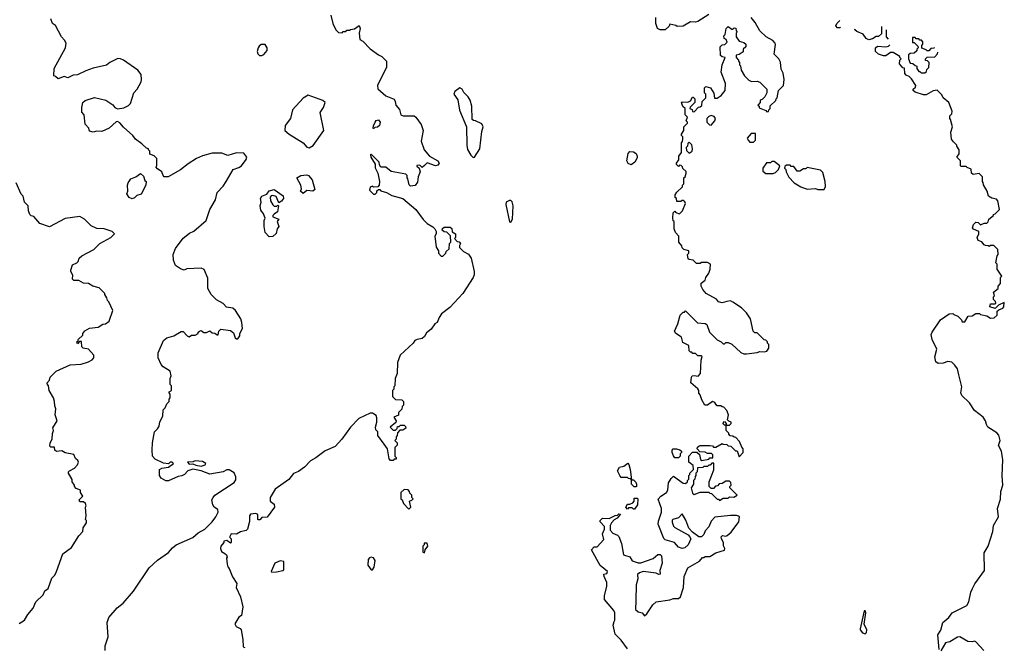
# Model space of a CAD drawing. Extents: x 1793424 to 1900092, y 321114 to 470632.
# Tile 286 of 292: x 1885099 to 1893210, y 431772 to 436937. Entities that reach past the tile are written whole.
import ezdxf

# ---------------------------------------------------------------- set-up
doc = ezdxf.new("R2010")
doc.units = 0

msp = doc.modelspace()

# ---------------------------------------------------------------- linework, layer by layer
at = {"layer": '0CON05XD'}
for points in [[(1885802.5, 431745), (1885803.3, 431785), (1885827, 431857), (1885820, 431975), (1885833.3, 432016.7), (1885903, 432097), (1885951.2, 432135), (1886035.6, 432234.4), (1886166.7, 432425), (1886235, 432488.8), (1886325, 432553.3), (1886358.8, 432591.2), (1886387.5, 432615), (1886525, 432676.2), (1886570, 432715), (1886625, 432743.8), (1886685.5, 432804.5), (1886716.2, 432845), (1886733.3, 432885), (1886732.5, 432905), (1886702.5, 432925), (1886690, 432945), (1886682.5, 432985), (1886692.5, 433005), (1886707.5, 433025), (1886865, 433127.5), (1886879.3, 433150.7), (1886878.8, 433175), (1886865, 433206.7), (1886825, 433233.3), (1886805, 433232.5), (1886775, 433216.7), (1886665, 433196.2), (1886595, 433223.3), (1886525, 433237.5), (1886485, 433223.3), (1886457.5, 433195), (1886435, 433182.5), (1886405, 433177.5), (1886325, 433142.5), (1886303, 433143), (1886263.6, 433163.6), (1886250, 433185), (1886250, 433235), (1886270, 433245), (1886326.2, 433253.8), (1886367.5, 433285), (1886355, 433296.7), (1886340, 433295), (1886325, 433282.5), (1886285, 433288), (1886215, 433320), (1886192.5, 433345), (1886190, 433395), (1886192.5, 433455), (1886210, 433545), (1886235, 433570), (1886247, 433593), (1886253, 433627), (1886277, 433673), (1886280, 433725), (1886298.3, 433741.7), (1886310, 433775), (1886330, 433795), (1886330, 433815), (1886340, 433825), (1886340, 433855), (1886330, 433865), (1886330, 433875), (1886350, 433885), (1886350, 433925), (1886340, 433935), (1886340, 433985), (1886347.5, 434005), (1886340, 434045), (1886280.7, 434080.7), (1886265, 434100), (1886240, 434155), (1886240, 434195), (1886283.9, 434296.1), (1886311.7, 434318.3), (1886370, 434335), (1886428.3, 434371.7), (1886445, 434370), (1886477.5, 434335), (1886495, 434327.5), (1886515, 434340), (1886545, 434340), (1886570, 434355), (1886570, 434365), (1886580, 434375), (1886595, 434380), (1886615, 434362.5), (1886637, 434363), (1886665, 434377.5), (1886685, 434360), (1886706.7, 434356.7), (1886725, 434342.5), (1886735, 434342.5), (1886740, 434375), (1886755, 434390), (1886835, 434380), (1886860.7, 434360.7), (1886875, 434320), (1886885, 434310), (1886895, 434310), (1886912.5, 434335), (1886912.5, 434355), (1886933.3, 434395), (1886930, 434445), (1886920, 434475), (1886876.7, 434545), (1886855, 434562.5), (1886801.7, 434571.7), (1886775, 434601.2), (1886721.7, 434631.7), (1886676.7, 434675), (1886650, 434725), (1886649.3, 434809.3), (1886620, 434880), (1886595, 434892.5), (1886475, 434886.7), (1886455, 434876.7), (1886423, 434887), (1886383.3, 434915), (1886367, 434957), (1886363.3, 435005), (1886383.3, 435055), (1886445, 435140), (1886499.3, 435180.7), (1886533.6, 435196.4), (1886636.4, 435283.6), (1886666.7, 435375), (1886713.3, 435455), (1886726.7, 435515), (1886774.1, 435565.9), (1886801.2, 435605), (1886857, 435703), (1886905, 435720), (1886925.7, 435734.3), (1886965, 435787.5), (1886970, 435805), (1886945, 435840), (1886885, 435841.2), (1886815, 435820), (1886765, 435837.5), (1886685, 435839.2), (1886605, 435815.7), (1886555, 435794), (1886488.3, 435751.7), (1886425, 435701.2), (1886323, 435643), (1886290, 435645), (1886280, 435655), (1886270, 435685), (1886235, 435710), (1886220, 435725), (1886230, 435735), (1886230, 435795), (1886207, 435817), (1886171.7, 435831.7), (1886170, 435855), (1886160, 435865), (1886160, 435875), (1886145, 435880), (1886106.4, 435916.4), (1886053.6, 435953.6), (1886032.5, 435985), (1885955, 436052.5), (1885925, 436087.5), (1885905, 436100), (1885895, 436097.5), (1885835, 436043.3), (1885775, 436017.5), (1885735, 436020), (1885705, 436012.5), (1885675, 436020), (1885670, 436045), (1885638.3, 436078.3), (1885630, 436155), (1885610, 436175), (1885610, 436215), (1885620, 436255), (1885638.3, 436271.7), (1885715, 436296.7), (1885810, 436275), (1885866.4, 436236.4), (1885883.6, 436213.6), (1885905, 436202.5), (1885957, 436213), (1885995, 436230), (1886011.7, 436248.3), (1886040, 436335), (1886065.8, 436364.2), (1886098.8, 436425), (1886103.8, 436445), (1886098.8, 436485), (1886071.2, 436521.2), (1885955, 436603.3), (1885930, 436615), (1885906.4, 436616.4), (1885842.5, 436585), (1885815, 436563.3), (1885705, 436537.5), (1885643, 436517), (1885575, 436482.5), (1885540.7, 436479.3), (1885495, 436460), (1885465, 436470), (1885415, 436450), (1885395, 436470), (1885380, 436475), (1885382.5, 436535), (1885477.5, 436705), (1885482.5, 436745), (1885469.3, 436769.3), (1885442.5, 436795), (1885395, 436890), (1885370, 436905), (1885356.7, 436945)], [(1887663.3, 436975), (1887677.5, 436905), (1887702.5, 436855), (1887725, 436832.5), (1887755, 436830), (1887765, 436840), (1887785, 436840), (1887795, 436850), (1887815, 436850), (1887823, 436857), (1887857, 436863), (1887895, 436890), (1887902.5, 436865), (1887896.7, 436825), (1887900, 436775), (1887925, 436760), (1887985, 436696.2), (1888055, 436646.7), (1888083.6, 436633.6), (1888120, 436595), (1888121.2, 436545), (1888054, 436415), (1888046.7, 436395), (1888048.3, 436368.3), (1888115, 436310), (1888183, 436283), (1888192.5, 436265), (1888196.7, 436235), (1888227, 436197), (1888240, 436155), (1888257, 436147), (1888347.5, 436145), (1888361.2, 436135), (1888405.7, 436075.7), (1888422.5, 436025), (1888406.1, 435936.1), (1888430, 435865), (1888474.1, 435814.1), (1888542.5, 435775), (1888553.3, 435755), (1888545, 435740), (1888525, 435733.8), (1888455, 435760), (1888433.3, 435736.7), (1888415, 435720), (1888395, 435740), (1888371.7, 435738.3), (1888371.7, 435731.7), (1888390, 435715), (1888397.5, 435685), (1888381.2, 435645), (1888375, 435600), (1888357, 435573), (1888318.3, 435568.3), (1888308.3, 435578.3), (1888297, 435627), (1888290, 435635), (1888290, 435655), (1888280, 435665), (1888158.3, 435688.3), (1888115, 435722.5), (1888073.8, 435723.8), (1888063, 435743), (1888060, 435765), (1887995, 435830), (1887990, 435825), (1887992.5, 435805), (1888027, 435747), (1888028.3, 435718.3), (1888050, 435675), (1888062.5, 435605), (1888060, 435575), (1888048.3, 435561.7), (1888015, 435560), (1888005, 435567.5), (1887985, 435560), (1887980, 435535), (1888015, 435500), (1888028.3, 435501.7), (1888040, 435515), (1888041.7, 435528.3), (1888055, 435540), (1888065, 435540), (1888075, 435530), (1888120, 435515), (1888165, 435490), (1888255, 435466.7), (1888362.5, 435375), (1888422.3, 435292.3), (1888455, 435260), (1888503, 435233), (1888520, 435215), (1888530, 435195), (1888530, 435175), (1888520, 435155), (1888530, 435065), (1888550, 435035), (1888550, 435015), (1888571.7, 434991.7), (1888585, 434990), (1888610, 435015), (1888611.7, 435028.3), (1888638.3, 435051.7), (1888640, 435095), (1888650, 435105), (1888648.3, 435158.3), (1888618.3, 435188.3), (1888595, 435190), (1888580, 435205), (1888581.7, 435218.3), (1888595, 435230), (1888645, 435230), (1888658.3, 435218.3), (1888661.7, 435191.7), (1888690, 435175), (1888690, 435145), (1888680, 435135), (1888701.7, 435111.7), (1888718.3, 435108.3), (1888730, 435095), (1888721.7, 435078.3), (1888721.7, 435061.7), (1888755, 435030), (1888795, 435007.5), (1888817.5, 434975), (1888843.3, 434865), (1888843.6, 434836.4), (1888836, 434815), (1888748.8, 434685), (1888641.7, 434568.3), (1888573.3, 434515), (1888553.3, 434485), (1888537.5, 434445), (1888520, 434435), (1888489.3, 434390.7), (1888450.7, 434359.3), (1888435, 434330), (1888415, 434312.5), (1888373.6, 434306.4), (1888355, 434297.5), (1888340, 434275), (1888232.5, 434175), (1888212.5, 434115), (1888210, 434025), (1888192.5, 433985), (1888190, 433925), (1888180, 433915), (1888180, 433895), (1888170, 433885), (1888170, 433835), (1888195, 433810), (1888248.3, 433808.3), (1888260, 433795), (1888260, 433765), (1888250, 433755), (1888248.3, 433731.7), (1888220, 433705), (1888218.3, 433681.7), (1888180, 433665), (1888200, 433635), (1888198.3, 433621.7), (1888150, 433585), (1888175, 433560), (1888195, 433560), (1888208.3, 433571.7), (1888211.7, 433588.3), (1888225, 433590), (1888235, 433600), (1888265, 433600), (1888278.3, 433588.3), (1888280, 433575), (1888255, 433560), (1888231.7, 433558.3), (1888211.7, 433538.3), (1888210, 433515), (1888200, 433505), (1888200, 433485), (1888190, 433475), (1888210, 433455), (1888210, 433435), (1888190, 433415), (1888190, 433345), (1888200, 433335), (1888200, 433320), (1888185, 433320), (1888175, 433310), (1888155, 433310), (1888141.7, 433321.7), (1888130, 433405), (1888102.5, 433445)], [(1890775, 436980), (1890685, 436922.5), (1890665, 436917.5), (1890625, 436920), (1890565, 436882.5), (1890515, 436880), (1890505, 436890), (1890455, 436900), (1890450, 436885), (1890417, 436853), (1890375, 436852.5), (1890353.6, 436863.6), (1890340, 436905), (1890340, 436955)], [(1890818.3, 436331.7), (1890821.7, 436291.7), (1890845, 436290), (1890876.4, 436313.6), (1890910, 436355), (1890913, 436413), (1890877.5, 436505), (1890886.7, 436565), (1890910, 436625), (1890885, 436632.5), (1890873, 436643), (1890870, 436715), (1890885, 436730), (1890908.3, 436731.7), (1890927.5, 436752.5), (1890920, 436775), (1890901.7, 436781.7), (1890900, 436805), (1890910, 436815), (1890920, 436865), (1890935, 436880), (1890965, 436860), (1890975, 436860), (1890985, 436870), (1890998.3, 436868.3), (1891000, 436845), (1891010, 436835), (1891000, 436825), (1891000, 436795), (1891025, 436760), (1891065, 436750), (1891080, 436735), (1891080, 436715), (1891060, 436695), (1891058.3, 436671.7), (1891025, 436650), (1891000, 436645), (1891000, 436625), (1891020, 436605), (1891020, 436595), (1891030, 436585), (1891030, 436565), (1891037, 436557), (1891043, 436523), (1891070, 436475), (1891105, 436440), (1891128.3, 436428.3), (1891175, 436432.5), (1891195, 436422.5), (1891252.5, 436365), (1891252.5, 436335), (1891237, 436303), (1891215, 436280), (1891200, 436275), (1891200, 436255), (1891180, 436235), (1891190, 436225), (1891191.7, 436211.7), (1891245, 436190), (1891255, 436180), (1891268.3, 436181.7), (1891270, 436195), (1891280, 436205), (1891281.7, 436228.3), (1891328.3, 436271.7), (1891330, 436285), (1891340, 436295), (1891350, 436355), (1891390, 436395), (1891397.5, 436445), (1891387, 436497), (1891370.7, 436530.7), (1891367, 436587), (1891352.5, 436615), (1891313.6, 436653.6), (1891325.8, 436734.2), (1891322.5, 436745), (1891303.8, 436765), (1891248.8, 436795), (1891196.2, 436845), (1891158.8, 436915), (1891123.9, 436953.9)], [(1891860.6, 436875.6), (1891855, 436870), (1891835, 436870), (1891823, 436887), (1891830, 436905), (1891854.8, 436929.8)], [(1892199.7, 436882.1), (1892198.3, 436821.7), (1892175, 436800), (1892155, 436800), (1892125, 436780), (1892095, 436772.5), (1892071.7, 436781.7), (1892048.3, 436818.3), (1891995, 436840), (1891980, 436855), (1891980.8, 436861.5)], [(1892257, 436778), (1892240, 436795), (1892240, 436853.4)], [(1892634.5, 436708.7), (1892628.3, 436701.7), (1892605, 436700), (1892588.3, 436681.7), (1892575, 436680), (1892565, 436690), (1892531.7, 436701.7), (1892530, 436725), (1892540, 436735), (1892540, 436755), (1892528.3, 436768.3), (1892515, 436770), (1892505, 436780), (1892485, 436780), (1892475, 436790), (1892455, 436790), (1892455, 436750), (1892468.3, 436748.3), (1892498.3, 436718.3), (1892500, 436705), (1892490, 436695), (1892488.3, 436681.7), (1892468.3, 436661.7), (1892435, 436660), (1892421.7, 436648.3), (1892420, 436615), (1892435, 436580), (1892457, 436577), (1892475, 436560), (1892490, 436555), (1892490, 436535), (1892505, 436510), (1892515, 436510), (1892525, 436500), (1892555, 436500), (1892568.3, 436511.7), (1892571.7, 436528.3), (1892587, 436543), (1892590, 436585), (1892578.3, 436598.3), (1892561.7, 436601.7), (1892560, 436615), (1892575, 436630), (1892638.3, 436631.7), (1892660, 436655), (1892663.2, 436671.1)], [(1887095, 436642.5), (1887109.3, 436650.7), (1887137, 436683), (1887136.4, 436706.4), (1887121.7, 436731.7), (1887088.3, 436731.7), (1887070.7, 436719.3), (1887063.3, 436705), (1887056.7, 436675), (1887060, 436655), (1887075, 436642.5), (1887095, 436642.5)], [(1892836.7, 434013.3), (1892823.8, 434065), (1892803.8, 434095), (1892778.3, 434118.3), (1892745, 434124), (1892705, 434110), (1892665, 434106.7), (1892645, 434122.5), (1892636.4, 434163.6), (1892653.6, 434226.4), (1892616.2, 434305), (1892606.2, 434345), (1892615, 434366.7), (1892684.1, 434465.9), (1892755, 434517.5), (1892785, 434520), (1892795, 434510), (1892828.3, 434498.3), (1892858.3, 434468.3), (1892861.7, 434451.7), (1892885, 434450), (1892911.7, 434498.3), (1892945, 434500), (1892975, 434520), (1893005, 434520), (1893015, 434510), (1893065, 434500), (1893095, 434480), (1893127, 434483), (1893150, 434505), (1893151.7, 434538.3), (1893165, 434550), (1893198.3, 434561.7), (1893207, 434573), (1893210, 434610), (1893161.7, 434588.3), (1893135, 434560), (1893090, 434575), (1893095, 434600), (1893135, 434600), (1893140, 434605), (1893138.3, 434618.3), (1893120, 434635), (1893120, 434655), (1893130, 434665), (1893120, 434695), (1893160, 434725), (1893160, 434745), (1893180, 434765), (1893180, 434815), (1893190, 434825), (1893150, 434885), (1893150, 434925), (1893140, 434935), (1893150, 434995), (1893160, 435005), (1893157.5, 435045), (1893125, 435080), (1893095, 435080), (1893085, 435070), (1893077, 435077), (1893055, 435077.5), (1893043.6, 435083.6), (1893025, 435110), (1892995, 435120), (1892987.5, 435145), (1893000, 435175), (1893000, 435195), (1892955, 435212.5), (1892947.5, 435225), (1892955, 435252.5), (1892975, 435270), (1892995, 435266.7), (1893015, 435250), (1893045, 435262.5), (1893067, 435263), (1893077.5, 435272.5), (1893082.5, 435295), (1893120, 435325), (1893120, 435335), (1893135, 435340), (1893170, 435375), (1893157, 435447), (1893145, 435460), (1893108.3, 435468.3), (1893080, 435485), (1893067.5, 435525), (1893038.3, 435578.3), (1893037, 435597), (1893030, 435605), (1893030, 435645), (1893001.7, 435671.7), (1892953, 435663), (1892940, 435675), (1892938.3, 435708.3), (1892905, 435720), (1892895, 435730), (1892855, 435730), (1892850, 435735), (1892850, 435775), (1892820, 435805), (1892837, 435833), (1892837.5, 435865), (1892820, 435895), (1892820, 435905), (1892790.7, 435930.7), (1892773.8, 435955), (1892769.5, 436010.5), (1892783.3, 436055), (1892767, 436117), (1892760, 436125), (1892760, 436145), (1892777, 436163), (1892780, 436185), (1892752.5, 436255), (1892707.5, 436295), (1892695, 436317.5), (1892657, 436357), (1892625, 436352.5), (1892565, 436320), (1892545, 436320), (1892475, 436340), (1892460, 436355), (1892460, 436365), (1892478.3, 436381.7), (1892480, 436395), (1892445, 436450), (1892425, 436470), (1892400.7, 436480.7), (1892390, 436495), (1892388.3, 436538.3), (1892375, 436540), (1892347.5, 436575), (1892350, 436605), (1892360, 436615), (1892350, 436625), (1892350, 436635), (1892295, 436667.5), (1892273, 436667), (1892235, 436640), (1892215, 436640), (1892173, 436653), (1892150, 436675), (1892150, 436705), (1892165, 436720), (1892235, 436712.5), (1892255, 436720), (1892266.3, 436731.3)], [(1888835, 435803.3), (1888845, 435806.7), (1888890, 435875), (1888906.4, 436016.4), (1888918, 436055), (1888905, 436078.8), (1888855, 436103.8), (1888836.7, 436106.7), (1888826.4, 436116.4), (1888824, 436225), (1888810.8, 436275), (1888793.4, 436303.4), (1888757.4, 436337.4), (1888744, 436365), (1888725, 436375.7), (1888684.3, 436345), (1888675.8, 436325), (1888707.6, 436277.6), (1888723, 436193), (1888780, 436055), (1888781.5, 435905), (1888787.6, 435867.6), (1888815, 435821.2), (1888835, 435803.3)], [(1890105, 431760), (1890055, 431830), (1890005, 431880), (1889986.7, 431955), (1889996.4, 431983.6), (1890002.5, 431995), (1890002.5, 432055), (1889992.5, 432075), (1889917.5, 432165), (1889917.5, 432195), (1889936.7, 432275), (1889936.7, 432305), (1889912.5, 432355), (1889910, 432375), (1889935, 432380), (1889940, 432395), (1889880, 432445), (1889810, 432575), (1889831.7, 432598.3), (1889855, 432600), (1889911.7, 432658.3), (1889900, 432705), (1889917.5, 432745), (1889917.5, 432765), (1889880, 432805), (1889880, 432815), (1889900, 432835), (1889955, 432832.5), (1890005, 432857.5), (1890025, 432860), (1890035, 432870), (1890048.3, 432868.3), (1890020, 432835), (1889995, 432820), (1889973, 432797), (1889962.5, 432775), (1889963.3, 432735), (1889985, 432710), (1890023.6, 432693.6), (1890033.6, 432683.6), (1890056.4, 432626.4), (1890071.7, 432531.7), (1890125, 432517.5), (1890145, 432482.5), (1890195, 432466), (1890215, 432466.2), (1890318.3, 432501.7), (1890355, 432536.7), (1890375, 432536.7), (1890386.7, 432525), (1890391.2, 432465), (1890373.3, 432405), (1890375, 432373.3), (1890365, 432370), (1890341.7, 432381.7), (1890235, 432396.2), (1890203.9, 432386.1), (1890189.3, 432370.7), (1890190, 432335), (1890176.7, 432285), (1890173.6, 432156.4), (1890171.7, 432081.7), (1890193, 432063), (1890226.1, 432056.1), (1890245, 432030), (1890265, 432047.5), (1890315, 432122.5), (1890343, 432147), (1890455, 432162.5), (1890485, 432172.5), (1890527, 432173), (1890541.7, 432188.3), (1890567.5, 432265), (1890573.3, 432355), (1890602.5, 432425), (1890698.3, 432481.7), (1890725, 432510), (1890735, 432510), (1890745, 432520), (1890785, 432520), (1890835, 432550), (1890905, 432570), (1890907.5, 432585), (1890897, 432607), (1890896.7, 432635), (1890880, 432665), (1890878.3, 432681.7), (1890888.3, 432691.7), (1890915, 432687.5), (1890927, 432693), (1890959.5, 432720.5), (1891023.3, 432805), (1891027.5, 432845), (1891021.7, 432851.7), (1891005, 432857.5), (1890955, 432857.5), (1890825, 432842.5), (1890795, 432810), (1890776.1, 432763.9), (1890745, 432730), (1890735, 432700), (1890715, 432680), (1890695, 432680), (1890640.5, 432720.5), (1890611.7, 432751.7), (1890587, 432817), (1890555, 432870), (1890525, 432837.5), (1890480, 432825), (1890473, 432817), (1890473, 432803), (1890485, 432770), (1890497, 432757), (1890605, 432697.5), (1890617.5, 432685), (1890627.5, 432665), (1890606.1, 432613.9), (1890578.3, 432591.7), (1890555, 432584), (1890526.1, 432596.1), (1890493.6, 432633.6), (1890415, 432656.7), (1890405, 432666.7), (1890360, 432785), (1890360.7, 432809.3), (1890386.1, 432883.9), (1890386.2, 432915), (1890358.3, 432991.7), (1890380, 433015), (1890427.5, 433045), (1890437.5, 433065), (1890443.3, 433125), (1890465, 433162.5), (1890485, 433180), (1890565, 433122.5), (1890585, 433120), (1890600, 433135), (1890600, 433145), (1890610, 433155), (1890610, 433185), (1890620, 433195), (1890620, 433205), (1890650, 433235), (1890648.3, 433268.3), (1890610, 433295), (1890610, 433345), (1890641.7, 433378.3), (1890678.3, 433378.3), (1890698.3, 433358.3), (1890708.3, 433318.3), (1890718.3, 433308.3), (1890775, 433320), (1890785, 433330), (1890808.3, 433331.7), (1890810, 433355), (1890797.5, 433367.5), (1890765, 433367.5), (1890745, 433377.5), (1890701.7, 433381.7), (1890680, 433405), (1890681.7, 433418.3), (1890693, 433427), (1890705, 433432.5), (1890785, 433432.5), (1890805, 433430), (1890815, 433420), (1890835, 433420), (1890885, 433450), (1890893, 433443), (1890925, 433440), (1890935, 433430), (1890958.3, 433428.3), (1890995, 433390), (1891008.3, 433388.3), (1891025, 433340), (1891060, 433375), (1891060, 433405), (1891048.3, 433418.3), (1891030, 433465), (1890998.3, 433498.3), (1890985, 433500), (1890975, 433510), (1890951.7, 433511.7), (1890940, 433525), (1890940, 433535), (1890920, 433555), (1890920, 433600), (1890905, 433600), (1890890, 433615), (1890905, 433630), (1890920, 433615), (1890920, 433600), (1890945, 433600), (1890960, 433615), (1890960, 433625), (1890941.7, 433631.7), (1890930, 433645), (1890937.5, 433685), (1890925, 433720), (1890898.3, 433748.3), (1890885, 433750), (1890875, 433760), (1890845, 433760), (1890833.3, 433773.3), (1890825, 433787.5), (1890805, 433796.2), (1890766.1, 433763.9), (1890743.6, 433763.6), (1890718.3, 433808.3), (1890705, 433850), (1890693, 433863), (1890692.5, 433885), (1890685, 433900), (1890628.3, 433948.3), (1890633.6, 433996.4), (1890640, 434005), (1890655, 434010), (1890687, 434003), (1890707.5, 434025), (1890712.5, 434135), (1890720, 434165), (1890715, 434170), (1890685, 434170), (1890665, 434190), (1890645, 434190), (1890635, 434200), (1890625, 434200), (1890613, 434213), (1890610, 434255), (1890560.7, 434280.7), (1890550, 434325), (1890503.3, 434355), (1890492.5, 434375), (1890520, 434435), (1890540, 434505), (1890565, 434530), (1890575, 434530), (1890585, 434540), (1890681.7, 434441.7), (1890745, 434436.7), (1890758.8, 434428.8), (1890782.5, 434365), (1890843.6, 434303.6), (1890877, 434287), (1890895, 434270), (1890905, 434270), (1890915, 434280), (1890935, 434280), (1890965, 434267.5), (1891038.3, 434198.3), (1891065, 434187.5), (1891085, 434187.5), (1891175, 434197.5), (1891195, 434207.5), (1891235, 434202.5), (1891255, 434210), (1891270, 434235), (1891270, 434265), (1891260, 434275), (1891260, 434285), (1891245, 434300), (1891231.7, 434301.7), (1891175, 434360), (1891155, 434360), (1891140, 434375), (1891120, 434475), (1891086.7, 434525), (1891045.8, 434565.8), (1890975, 434612.5), (1890955, 434622.5), (1890923.3, 434616.7), (1890885, 434606.7), (1890856.4, 434616.4), (1890838.3, 434638.3), (1890753.6, 434683.6), (1890726.4, 434716.4), (1890713.6, 434743.6), (1890712.5, 434767.5), (1890747, 434793), (1890750, 434815), (1890775, 434850), (1890787.5, 434885), (1890790, 434925), (1890765, 434937.5), (1890715, 434937.5), (1890705, 434930), (1890675, 434930), (1890647, 434957), (1890613, 434963), (1890605, 434970), (1890600, 435005), (1890610, 435015), (1890610, 435035), (1890570, 435045), (1890555, 435060), (1890552.5, 435075), (1890530, 435105), (1890530, 435155), (1890502.5, 435185), (1890490, 435215), (1890490, 435275), (1890483, 435283), (1890480, 435305), (1890481.7, 435348.3), (1890495, 435360), (1890505, 435350), (1890535, 435340), (1890560, 435365), (1890582.5, 435425), (1890578.3, 435438.3), (1890565, 435450), (1890555, 435450), (1890545, 435440), (1890511.7, 435441.7), (1890510, 435465), (1890500, 435475), (1890500, 435495), (1890513, 435517), (1890558.3, 435561.7), (1890560, 435575), (1890570, 435585), (1890570, 435635), (1890580, 435645), (1890590, 435675), (1890588.3, 435688.3), (1890561.7, 435711.7), (1890560, 435725), (1890548.3, 435738.3), (1890535, 435740), (1890525, 435730), (1890510, 435745), (1890510, 435755), (1890530, 435785), (1890530, 435815), (1890550, 435845), (1890550, 435925), (1890560, 435935), (1890562.5, 435955), (1890561.7, 435971.7), (1890550, 435985), (1890550, 435995), (1890570, 436025), (1890570, 436055), (1890600, 436085), (1890600, 436095), (1890590, 436105), (1890600, 436135), (1890580, 436155), (1890580, 436205), (1890563, 436223), (1890550, 436255), (1890555, 436260), (1890601.7, 436258.3), (1890625, 436270), (1890641.7, 436298.3), (1890648.3, 436298.3), (1890660, 436285), (1890660, 436255), (1890621.7, 436218.3), (1890620, 436205), (1890638.3, 436198.3), (1890641.7, 436181.7), (1890655, 436180), (1890691.7, 436218.3), (1890705, 436220), (1890718.3, 436231.7), (1890720, 436265), (1890750, 436295), (1890750, 436325), (1890740, 436335), (1890740, 436375), (1890751.7, 436388.3), (1890790, 436375), (1890818.3, 436331.7)], [(1887485, 435883.3), (1887517.7, 435902.3), (1887603.3, 436025), (1887574.1, 436174.1), (1887601.2, 436215), (1887616.7, 436256.7), (1887595, 436272.5), (1887475, 436316.7), (1887435, 436292.5), (1887346.7, 436195), (1887328.8, 436125), (1887286.7, 436065), (1887282.5, 436025), (1887320, 435995), (1887434.3, 435924.3), (1887465, 435886.7), (1887485, 435883.3)], [(1890795, 436070), (1890826.7, 436105), (1890831.2, 436125), (1890820.7, 436140.7), (1890795, 436147.5), (1890775, 436140), (1890760, 436125), (1890760, 436095), (1890781.7, 436071.7), (1890795, 436070)], [(1888015, 436040), (1888010, 436045), (1888013.3, 436063.3), (1888026.2, 436095), (1888035, 436106.2), (1888055, 436112.5), (1888067.5, 436095), (1888062.5, 436067.5), (1888047, 436053), (1888025, 436050), (1888015, 436040)], [(1891145, 435930), (1891160, 435945), (1891160, 436000), (1891125, 436000), (1891093, 435963), (1891100, 435945), (1891115, 435930), (1891145, 435930)], [(1890615, 435840), (1890640, 435855), (1890642.5, 435875), (1890637, 435907), (1890615, 435930), (1890601.7, 435918.3), (1890600, 435895), (1890590, 435885), (1890591.7, 435861.7), (1890615, 435840)], [(1890135, 435743.3), (1890112.3, 435752.3), (1890101.2, 435775), (1890112.5, 435835), (1890125, 435852.5), (1890155, 435850), (1890177.5, 435835), (1890186.7, 435815), (1890185, 435800), (1890166.1, 435763.9), (1890135, 435743.3)], [(1891305, 435672.5), (1891325, 435680), (1891350, 435705), (1891360, 435735), (1891315, 435770), (1891295, 435770), (1891285, 435760), (1891251.7, 435758.3), (1891220, 435715), (1891221.7, 435691.7), (1891245, 435672.5), (1891305, 435672.5)], [(1891725, 435540), (1891737.5, 435565), (1891733.3, 435605), (1891715, 435680), (1891695, 435700), (1891585, 435720), (1891575, 435710), (1891555, 435710), (1891525, 435690), (1891505, 435690), (1891475, 435730), (1891455, 435730), (1891445, 435740), (1891415, 435740), (1891401.7, 435728.3), (1891400, 435715), (1891410, 435705), (1891412.5, 435685), (1891435, 435640), (1891480, 435595), (1891535, 435562.5), (1891587, 435543), (1891655, 435547.5), (1891675, 435540), (1891725, 435540)], [(1886025, 435462.5), (1886000, 435475), (1885982.5, 435505), (1885990, 435525), (1885987.5, 435575), (1885992.5, 435595), (1886015, 435627.5), (1886057, 435643), (1886095, 435670), (1886118.3, 435648.3), (1886130, 435615), (1886140, 435605), (1886137.5, 435575), (1886099.3, 435500.7), (1886065, 435490), (1886045, 435470), (1886025, 435462.5)], [(1887435, 435507.5), (1887413.3, 435525), (1887420, 435545), (1887416.2, 435575), (1887382.5, 435635), (1887415, 435653.8), (1887465, 435660), (1887477.5, 435655), (1887508.3, 435618.3), (1887531.7, 435538.3), (1887515, 435526.7), (1887465, 435531.2), (1887435, 435507.5)], [(1885095, 431967.5), (1885137.5, 431995), (1885165, 432042.5), (1885210, 432095), (1885233.3, 432145), (1885293.3, 432205), (1885305, 432237.5), (1885333, 432257), (1885365, 432340), (1885387.5, 432365), (1885402.5, 432395), (1885455, 432540), (1885526.4, 432593.6), (1885585, 432690), (1885620, 432725), (1885622.5, 432755), (1885650, 432795), (1885650, 432815), (1885640, 432825), (1885647.5, 432855), (1885640, 432925), (1885647.5, 432935), (1885640, 432955), (1885625, 432970), (1885595, 432970), (1885590, 432985), (1885620, 433015), (1885600, 433045), (1885600, 433065), (1885565, 433080), (1885550, 433095), (1885550, 433105), (1885532.5, 433132.5), (1885531.7, 433151.7), (1885500, 433205), (1885500, 433215), (1885510, 433225), (1885550, 433245), (1885576.4, 433273.6), (1885582.5, 433295), (1885578.3, 433308.3), (1885560, 433325), (1885545, 433357.5), (1885475, 433372.5), (1885445, 433390), (1885403, 433383), (1885390, 433395), (1885385, 433420), (1885355, 433420), (1885348.3, 433428.3), (1885350, 433455), (1885367.5, 433485), (1885368.3, 433531.7), (1885377.5, 433555), (1885373, 433577), (1885407.5, 433635), (1885392.5, 433685), (1885397.5, 433735), (1885388.3, 433758.3), (1885386.7, 433795), (1885376.7, 433825), (1885342.5, 433885), (1885337.5, 433925), (1885322.5, 433945), (1885345, 433970), (1885350, 433995), (1885400, 434045), (1885515, 434096.7), (1885605, 434103.3), (1885665, 434120), (1885695, 434137.5), (1885710, 434155), (1885710, 434175), (1885666.4, 434226.4), (1885623, 434233), (1885610, 434245), (1885608.3, 434288.3), (1885591.7, 434288.3), (1885575, 434270), (1885570, 434285), (1885580, 434295), (1885580, 434305), (1885618.3, 434341.7), (1885620, 434355), (1885635, 434377.5), (1885675, 434397.5), (1885745, 434407.5), (1885785, 434432.5), (1885807, 434433), (1885837.5, 434455), (1885867, 434543), (1885832.5, 434615), (1885822.5, 434625), (1885817, 434647), (1885800, 434675), (1885800, 434685), (1885755, 434730), (1885703, 434743), (1885667, 434767), (1885625, 434767.5), (1885585, 434790), (1885545, 434790), (1885533, 434803), (1885537.5, 434835), (1885520, 434865), (1885520, 434875), (1885535, 434920), (1885570, 434935), (1885581.7, 434948.3), (1885590, 434975), (1885610, 434995), (1885710, 435045), (1885760, 435095), (1885850, 435145), (1885880, 435175), (1885860, 435195), (1885796.1, 435216.1), (1885735, 435217.5), (1885689.3, 435239.3), (1885632.5, 435295), (1885595, 435316.7), (1885475, 435302), (1885345, 435232.5), (1885265, 435260), (1885215, 435316.7), (1885195, 435323.3), (1885183.3, 435335), (1885171.2, 435365), (1885170, 435405), (1885140, 435435), (1885126.7, 435485), (1885111.2, 435501.2), (1885070, 435595)], [(1887155, 435151.2), (1887122.5, 435185), (1887113.3, 435235), (1887113.8, 435285), (1887120, 435305), (1887108.3, 435338.3), (1887085, 435370), (1887080, 435405), (1887087.5, 435435), (1887083.3, 435465), (1887092.5, 435485), (1887135, 435500), (1887155, 435527.5), (1887195, 435540), (1887268.3, 435488.3), (1887272.5, 435465), (1887255, 435442.5), (1887235, 435430), (1887210.8, 435480.8), (1887185, 435491.2), (1887171.2, 435488.8), (1887163, 435477), (1887165.9, 435445.9), (1887185, 435412.5), (1887195, 435402.5), (1887217.5, 435402.5), (1887225, 435410), (1887230, 435405), (1887223.3, 435355), (1887194.3, 435335.7), (1887183.8, 435325), (1887183.3, 435315), (1887232.5, 435295), (1887219.2, 435275), (1887234.4, 435235), (1887220, 435215), (1887211.2, 435178.8), (1887185, 435153.8), (1887155, 435151.2)], [(1889145, 435270), (1889160, 435295), (1889164.2, 435404.2), (1889155, 435438.8), (1889145, 435448.8), (1889135, 435448.8), (1889107.5, 435435), (1889103.6, 435416.4), (1889133, 435273), (1889145, 435270)], [(1892672.5, 431755), (1892661.2, 431875), (1892687.1, 431912.9), (1892704.5, 431975.5), (1892752.1, 432017.9), (1892780, 432055), (1892900, 432115), (1892918.8, 432145), (1892933.2, 432226.8), (1892948.8, 432255), (1892968, 432295), (1893045.8, 432405), (1893045, 432550), (1893076.7, 432605), (1893116.2, 432725), (1893120, 432775), (1893161.2, 432845), (1893154.2, 432915), (1893178.3, 432991.7), (1893181.2, 433055), (1893198.8, 433105), (1893191.2, 433185), (1893199.2, 433315), (1893185.7, 433385.7), (1893161.7, 433431.7), (1893176.2, 433475), (1893165, 433516.7), (1893147.2, 433537.2), (1893073.8, 433585), (1893062, 433605), (1893056.2, 433635), (1893035.6, 433665.6), (1892965, 433720), (1892923, 433783), (1892858.8, 433845), (1892852, 433865), (1892858.8, 433915), (1892836.7, 434013.3)], [(1888102.5, 433445), (1888050, 433515), (1888050, 433545), (1888033, 433563), (1888030, 433585), (1888042.5, 433625), (1888041.7, 433661.7), (1888035, 433680), (1888005, 433700), (1887985, 433700), (1887893.9, 433656.1), (1887825, 433582.5), (1887753.3, 433485), (1887697.5, 433425), (1887615, 433388.8), (1887538.8, 433331.2), (1887495, 433306.7), (1887445.8, 433254.2), (1887395, 433220), (1887355, 433202.5), (1887316.4, 433153.6), (1887205, 433072.5), (1887163.3, 433005), (1887163.8, 432973.8), (1887195, 432950), (1887197.5, 432925), (1887138.3, 432841.7), (1887095, 432840), (1887078.3, 432821.7), (1887065, 432820), (1887060, 432825), (1887060, 432865), (1887045, 432872.5), (1887001.7, 432868.3), (1886992.5, 432855), (1886991.7, 432808.3), (1886976.4, 432743.6), (1886965, 432732.5), (1886918.3, 432721.7), (1886885, 432702.5), (1886840, 432705), (1886830, 432685), (1886830, 432675), (1886840, 432665), (1886840, 432635), (1886835, 432630), (1886805, 432650), (1886780, 432645), (1886780, 432635), (1886756.7, 432605), (1886753.9, 432583.9), (1886760.7, 432560.7), (1886790, 432545), (1886801.7, 432531.7), (1886807.5, 432515), (1886802.5, 432505), (1886807, 432457), (1886813, 432433), (1886825, 432420), (1886853, 432353), (1886887, 432297), (1886883, 432263), (1886917, 432187), (1886937.5, 432105), (1886927, 432033), (1886905, 432020), (1886872.5, 431965), (1886883.6, 431943.6), (1886915, 431927.5), (1886922.5, 431915), (1886937.5, 431835), (1886940, 431775), (1886955, 431770)], [(1890525, 433330), (1890495, 433332.5), (1890485, 433347.5), (1890474, 433375), (1890474.3, 433395.7), (1890482.5, 433405), (1890510, 433405), (1890536.7, 433396.7), (1890550, 433385), (1890550, 433375), (1890540, 433365), (1890540, 433345), (1890525, 433330)], [(1886595, 433262.5), (1886626.1, 433273.9), (1886632.5, 433285), (1886605, 433300), (1886545, 433306), (1886525, 433297.5), (1886482.5, 433295), (1886495, 433280), (1886525, 433282.5), (1886550.7, 433270.7), (1886595, 433262.5)], [(1890161.7, 433091.7), (1890140, 433115), (1890140, 433150), (1890128.3, 433158.3), (1890115, 433160), (1890105, 433170), (1890055, 433170), (1890045, 433180), (1890022.5, 433225), (1890040, 433255), (1890075, 433262.5), (1890108.3, 433288.3), (1890117, 433277), (1890127.5, 433235), (1890140, 433150), (1890155, 433150), (1890175, 433130), (1890180, 433115), (1890180, 433095), (1890175, 433092.5), (1890161.7, 433091.7)], [(1890865, 432980), (1890895, 433000), (1890935, 433000), (1890945, 433010), (1890981.7, 433008.3), (1891010, 433025), (1890950, 433085), (1890950, 433095), (1890960, 433105), (1890958.3, 433128.3), (1890945, 433140), (1890915, 433140), (1890885, 433120), (1890861.7, 433118.3), (1890848.3, 433101.7), (1890831.7, 433098.3), (1890815, 433080), (1890795, 433080), (1890780, 433095), (1890780, 433135), (1890817, 433233), (1890818.3, 433288.3), (1890801.7, 433288.3), (1890788.3, 433271.7), (1890775, 433270), (1890765, 433260), (1890735, 433260), (1890727.5, 433252.5), (1890681.7, 433248.3), (1890680, 433215), (1890670, 433205), (1890670, 433185), (1890663, 433177), (1890660, 433155), (1890650, 433145), (1890650, 433115), (1890630, 433085), (1890641.7, 433041.7), (1890655, 433030), (1890705, 433050), (1890775, 433050), (1890785, 433040), (1890798.3, 433038.3), (1890845, 432990), (1890855, 432990), (1890865, 432980)], [(1888305, 432910), (1888320, 432925), (1888310, 432975), (1888328.3, 432981.7), (1888340, 432995), (1888330, 433005), (1888330, 433025), (1888311.7, 433041.7), (1888310, 433055), (1888298.3, 433068.3), (1888265, 433070), (1888240, 433045), (1888240, 432995), (1888250, 432985), (1888260, 432955), (1888305, 432910)], [(1890165, 432910), (1890155, 432910), (1890145, 432920), (1890115, 432920), (1890105, 432910), (1890092.5, 432925), (1890105, 432950), (1890125, 432950), (1890149.3, 432960.7), (1890160, 432975), (1890161.7, 432998.3), (1890185, 433000), (1890190, 432995), (1890187.5, 432945), (1890165, 432910)], [(1888435, 432550), (1888440, 432575), (1888460, 432605), (1888455, 432630), (1888431.7, 432628.3), (1888430, 432615), (1888420, 432605), (1888420, 432555), (1888435, 432550)], [(1887175, 432390), (1887215, 432392.5), (1887267, 432403), (1887275, 432410), (1887275, 432477.5), (1887245, 432482.5), (1887200, 432465), (1887170, 432395), (1887175, 432390)], [(1888005, 432410), (1888019.3, 432430.7), (1888027.5, 432485), (1888015, 432509.2), (1887995, 432514), (1887981.2, 432508.8), (1887970, 432495), (1887967, 432447), (1887995, 432410), (1888005, 432410)], [(1892065, 431882.9), (1892076, 431894), (1892077.3, 431915), (1892056.4, 431963.6), (1892069.2, 432055), (1892065, 432072.5), (1892055, 432072.5), (1892022.5, 431925), (1892023.3, 431915), (1892041.3, 431891.3), (1892065, 431882.9)], [(1893040, 431745), (1892975, 431817.5), (1892965, 431822.5), (1892945, 431817.5), (1892910.7, 431820.7), (1892845, 431857.5), (1892825, 431856.7), (1892761.7, 431818.3), (1892725, 431810), (1892688.3, 431741.7)]]:
    msp.add_lwpolyline(points, dxfattribs=at)

doc.saveas('drawing.dxf')
